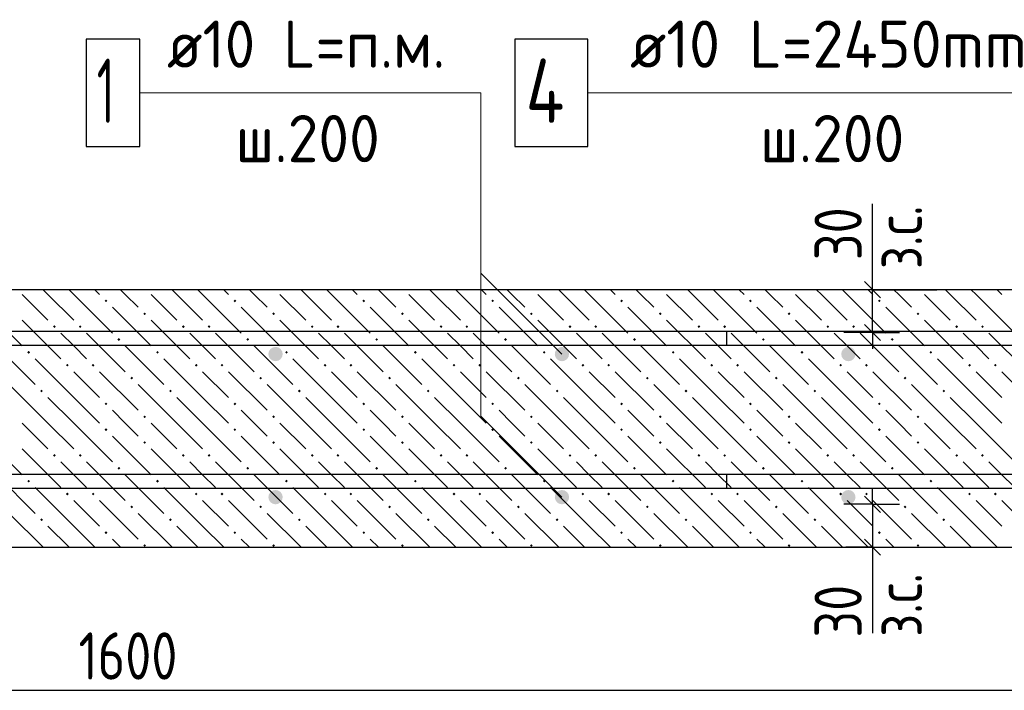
# Model space of a CAD drawing. Header units: millimetres. Extents: x 40580 to 1168286, y -220995 to 81020.
# Tile 257 of 419: x 729863 to 734446, y -112553 to -109428. Entities that reach past the tile are written whole.
import ezdxf

# ---------------------------------------------------------------- set-up
doc = ezdxf.new("R2010")
doc.units = ezdxf.units.MM
for name, color, linetype, lineweight in [('Standard', 7, 'Continuous', 25), ('ЖБ Перекрытие верхний уровень', 7, 'Continuous', 35), ('Позиционная метка номер позиции', 7, 'Continuous', 13), ('Фоновоя арматура Х1', 52, 'Continuous', 25)]:
    doc.layers.add(name, color=color, linetype=linetype, lineweight=lineweight)
doc.layers.add('Размерная выноска', color=7, linetype='Continuous')
doc.styles.add('GOST 2.304-81', font='txt')
doc.styles.add('ISOCPEUR', font='isocpeur.ttf')

msp = doc.modelspace()

# ---------------------------------------------------------------- hatches: boundary and pattern name
at = {"layer": 'ЖБ Перекрытие верхний уровень', "linetype": 'Continuous', "lineweight": -3, "transparency": 33554687}
for points in [[(730258.1, -110738.5), (730264.6, -110732), (730271.1, -110738.5), (730264.6, -110745)], [(730858.1, -110738.5), (730864.6, -110732), (730871.1, -110738.5), (730864.6, -110745)], [(731458.1, -110738.5), (731464.6, -110732), (731471.1, -110738.5), (731464.6, -110745)], [(732058.1, -110738.5), (732064.6, -110732), (732071.1, -110738.5), (732064.6, -110745)], [(732658.1, -110738.5), (732664.6, -110732), (732671.1, -110738.5), (732664.6, -110745)], [(733258.1, -110738.5), (733264.6, -110732), (733271.1, -110738.5), (733264.6, -110745)], [(733858.1, -110738.5), (733864.6, -110732), (733871.1, -110738.5), (733864.6, -110745)], [(730438.1, -110798.5), (730444.6, -110792), (730451.1, -110798.5), (730444.6, -110805)], [(731038.1, -110798.5), (731044.6, -110792), (731051.1, -110798.5), (731044.6, -110805)], [(731638.1, -110798.5), (731644.6, -110792), (731651.1, -110798.5), (731644.6, -110805)], [(732238.1, -110798.5), (732244.6, -110792), (732251.1, -110798.5), (732244.6, -110805)], [(732838.1, -110798.5), (732844.6, -110792), (732851.1, -110798.5), (732844.6, -110805)], [(733438.1, -110798.5), (733444.6, -110792), (733451.1, -110798.5), (733444.6, -110805)], [(734038.1, -110798.5), (734044.6, -110792), (734051.1, -110798.5), (734044.6, -110805)], [(730018.1, -110858.5), (730024.6, -110852), (730031.1, -110858.5), (730024.6, -110865)], [(730138.1, -110858.5), (730144.6, -110852), (730151.1, -110858.5), (730144.6, -110865)], [(730618.1, -110858.5), (730624.6, -110852), (730631.1, -110858.5), (730624.6, -110865)], [(730738.1, -110858.5), (730744.6, -110852), (730751.1, -110858.5), (730744.6, -110865)], [(731218.1, -110858.5), (731224.6, -110852), (731231.1, -110858.5), (731224.6, -110865)], [(731338.1, -110858.5), (731344.6, -110852), (731351.1, -110858.5), (731344.6, -110865)], [(731818.1, -110858.5), (731824.6, -110852), (731831.1, -110858.5), (731824.6, -110865)], [(731938.1, -110858.5), (731944.6, -110852), (731951.1, -110858.5), (731944.6, -110865)], [(732418.1, -110858.5), (732424.6, -110852), (732431.1, -110858.5), (732424.6, -110865)], [(732538.1, -110858.5), (732544.6, -110852), (732551.1, -110858.5), (732544.6, -110865)], [(733018.1, -110858.5), (733024.6, -110852), (733031.1, -110858.5), (733024.6, -110865)], [(733138.1, -110858.5), (733144.6, -110852), (733151.1, -110858.5), (733144.6, -110865)], [(733618.1, -110858.5), (733624.6, -110852), (733631.1, -110858.5), (733624.6, -110865)], [(733738.1, -110858.5), (733744.6, -110852), (733751.1, -110858.5), (733744.6, -110865)], [(734218.1, -110858.5), (734224.6, -110852), (734231.1, -110858.5), (734224.6, -110865)], [(734338.1, -110858.5), (734344.6, -110852), (734351.1, -110858.5), (734344.6, -110865)], [(730318.1, -110918.5), (730324.6, -110912), (730331.1, -110918.5), (730324.6, -110925)], [(730918.1, -110918.5), (730924.6, -110912), (730931.1, -110918.5), (730924.6, -110925)], [(731518.1, -110918.5), (731524.6, -110912), (731531.1, -110918.5), (731524.6, -110925)], [(732118.1, -110918.5), (732124.6, -110912), (732131.1, -110918.5), (732124.6, -110925)], [(732718.1, -110918.5), (732724.6, -110912), (732731.1, -110918.5), (732724.6, -110925)], [(733318.1, -110918.5), (733324.6, -110912), (733331.1, -110918.5), (733324.6, -110925)], [(733918.1, -110918.5), (733924.6, -110912), (733931.1, -110918.5), (733924.6, -110925)], [(729898.1, -110978.5), (729904.6, -110972), (729911.1, -110978.5), (729904.6, -110985)], [(730498.1, -110978.5), (730504.6, -110972), (730511.1, -110978.5), (730504.6, -110985)], [(731098.1, -110978.5), (731104.6, -110972), (731111.1, -110978.5), (731104.6, -110985)], [(731698.1, -110978.5), (731704.6, -110972), (731711.1, -110978.5), (731704.6, -110985)], [(732298.1, -110978.5), (732304.6, -110972), (732311.1, -110978.5), (732304.6, -110985)], [(732898.1, -110978.5), (732904.6, -110972), (732911.1, -110978.5), (732904.6, -110985)], [(733498.1, -110978.5), (733504.6, -110972), (733511.1, -110978.5), (733504.6, -110985)], [(734098.1, -110978.5), (734104.6, -110972), (734111.1, -110978.5), (734104.6, -110985)], [(730078.1, -111038.5), (730084.6, -111032), (730091.1, -111038.5), (730084.6, -111045)], [(730198.1, -111038.5), (730204.6, -111032), (730211.1, -111038.5), (730204.6, -111045)], [(730678.1, -111038.5), (730684.6, -111032), (730691.1, -111038.5), (730684.6, -111045)], [(730798.1, -111038.5), (730804.6, -111032), (730811.1, -111038.5), (730804.6, -111045)], [(731278.1, -111038.5), (731284.6, -111032), (731291.1, -111038.5), (731284.6, -111045)], [(731398.1, -111038.5), (731404.6, -111032), (731411.1, -111038.5), (731404.6, -111045)], [(731878.1, -111038.5), (731884.6, -111032), (731891.1, -111038.5), (731884.6, -111045)], [(731998.1, -111038.5), (732004.6, -111032), (732011.1, -111038.5), (732004.6, -111045)], [(732478.1, -111038.5), (732484.6, -111032), (732491.1, -111038.5), (732484.6, -111045)], [(732598.1, -111038.5), (732604.6, -111032), (732611.1, -111038.5), (732604.6, -111045)], [(733078.1, -111038.5), (733084.6, -111032), (733091.1, -111038.5), (733084.6, -111045)], [(733198.1, -111038.5), (733204.6, -111032), (733211.1, -111038.5), (733204.6, -111045)], [(733678.1, -111038.5), (733684.6, -111032), (733691.1, -111038.5), (733684.6, -111045)], [(733798.1, -111038.5), (733804.6, -111032), (733811.1, -111038.5), (733804.6, -111045)], [(734278.1, -111038.5), (734284.6, -111032), (734291.1, -111038.5), (734284.6, -111045)], [(734398.1, -111038.5), (734404.6, -111032), (734411.1, -111038.5), (734404.6, -111045)], [(730378.1, -111098.5), (730384.6, -111092), (730391.1, -111098.5), (730384.6, -111105)], [(730978.1, -111098.5), (730984.6, -111092), (730991.1, -111098.5), (730984.6, -111105)], [(731578.1, -111098.5), (731584.6, -111092), (731591.1, -111098.5), (731584.6, -111105)], [(732178.1, -111098.5), (732184.6, -111092), (732191.1, -111098.5), (732184.6, -111105)], [(732778.1, -111098.5), (732784.6, -111092), (732791.1, -111098.5), (732784.6, -111105)], [(733378.1, -111098.5), (733384.6, -111092), (733391.1, -111098.5), (733384.6, -111105)], [(733978.1, -111098.5), (733984.6, -111092), (733991.1, -111098.5), (733984.6, -111105)], [(729958.1, -111158.5), (729964.6, -111152), (729971.1, -111158.5), (729964.6, -111165)], [(730558.1, -111158.5), (730564.6, -111152), (730571.1, -111158.5), (730564.6, -111165)], [(731158.1, -111158.5), (731164.6, -111152), (731171.1, -111158.5), (731164.6, -111165)], [(731758.1, -111158.5), (731764.6, -111152), (731771.1, -111158.5), (731764.6, -111165)], [(732358.1, -111158.5), (732364.6, -111152), (732371.1, -111158.5), (732364.6, -111165)], [(732958.1, -111158.5), (732964.6, -111152), (732971.1, -111158.5), (732964.6, -111165)], [(733558.1, -111158.5), (733564.6, -111152), (733571.1, -111158.5), (733564.6, -111165)], [(734158.1, -111158.5), (734164.6, -111152), (734171.1, -111158.5), (734164.6, -111165)], [(730258.1, -111218.5), (730264.6, -111212), (730271.1, -111218.5), (730264.6, -111225)], [(730858.1, -111218.5), (730864.6, -111212), (730871.1, -111218.5), (730864.6, -111225)], [(731458.1, -111218.5), (731464.6, -111212), (731471.1, -111218.5), (731464.6, -111225)], [(732058.1, -111218.5), (732064.6, -111212), (732071.1, -111218.5), (732064.6, -111225)], [(732658.1, -111218.5), (732664.6, -111212), (732671.1, -111218.5), (732664.6, -111225)], [(733258.1, -111218.5), (733264.6, -111212), (733271.1, -111218.5), (733264.6, -111225)], [(733858.1, -111218.5), (733864.6, -111212), (733871.1, -111218.5), (733864.6, -111225)], [(730438.1, -111278.5), (730444.6, -111272), (730451.1, -111278.5), (730444.6, -111285)], [(731038.1, -111278.5), (731044.6, -111272), (731051.1, -111278.5), (731044.6, -111285)], [(731638.1, -111278.5), (731644.6, -111272), (731651.1, -111278.5), (731644.6, -111285)], [(732238.1, -111278.5), (732244.6, -111272), (732251.1, -111278.5), (732244.6, -111285)], [(732838.1, -111278.5), (732844.6, -111272), (732851.1, -111278.5), (732844.6, -111285)], [(733438.1, -111278.5), (733444.6, -111272), (733451.1, -111278.5), (733444.6, -111285)], [(734038.1, -111278.5), (734044.6, -111272), (734051.1, -111278.5), (734044.6, -111285)], [(730258.1, -111338.5), (730264.6, -111332), (730271.1, -111338.5), (730264.6, -111345)], [(730858.1, -111338.5), (730864.6, -111332), (730871.1, -111338.5), (730864.6, -111345)], [(731458.1, -111338.5), (731464.6, -111332), (731471.1, -111338.5), (731464.6, -111345)], [(732058.1, -111338.5), (732064.6, -111332), (732071.1, -111338.5), (732064.6, -111345)], [(732658.1, -111338.5), (732664.6, -111332), (732671.1, -111338.5), (732664.6, -111345)], [(733258.1, -111338.5), (733264.6, -111332), (733271.1, -111338.5), (733264.6, -111345)], [(733858.1, -111338.5), (733864.6, -111332), (733871.1, -111338.5), (733864.6, -111345)], [(730438.1, -111398.5), (730444.6, -111392), (730451.1, -111398.5), (730444.6, -111405)], [(731038.1, -111398.5), (731044.6, -111392), (731051.1, -111398.5), (731044.6, -111405)], [(731638.1, -111398.5), (731644.6, -111392), (731651.1, -111398.5), (731644.6, -111405)], [(732238.1, -111398.5), (732244.6, -111392), (732251.1, -111398.5), (732244.6, -111405)], [(732838.1, -111398.5), (732844.6, -111392), (732851.1, -111398.5), (732844.6, -111405)], [(733438.1, -111398.5), (733444.6, -111392), (733451.1, -111398.5), (733444.6, -111405)], [(734038.1, -111398.5), (734044.6, -111392), (734051.1, -111398.5), (734044.6, -111405)], [(730018.1, -111458.5), (730024.6, -111452), (730031.1, -111458.5), (730024.6, -111465)], [(730138.1, -111458.5), (730144.6, -111452), (730151.1, -111458.5), (730144.6, -111465)], [(730618.1, -111458.5), (730624.6, -111452), (730631.1, -111458.5), (730624.6, -111465)], [(730738.1, -111458.5), (730744.6, -111452), (730751.1, -111458.5), (730744.6, -111465)], [(731218.1, -111458.5), (731224.6, -111452), (731231.1, -111458.5), (731224.6, -111465)], [(731338.1, -111458.5), (731344.6, -111452), (731351.1, -111458.5), (731344.6, -111465)], [(731818.1, -111458.5), (731824.6, -111452), (731831.1, -111458.5), (731824.6, -111465)], [(731938.1, -111458.5), (731944.6, -111452), (731951.1, -111458.5), (731944.6, -111465)], [(732418.1, -111458.5), (732424.6, -111452), (732431.1, -111458.5), (732424.6, -111465)], [(732538.1, -111458.5), (732544.6, -111452), (732551.1, -111458.5), (732544.6, -111465)], [(733018.1, -111458.5), (733024.6, -111452), (733031.1, -111458.5), (733024.6, -111465)], [(733138.1, -111458.5), (733144.6, -111452), (733151.1, -111458.5), (733144.6, -111465)], [(733618.1, -111458.5), (733624.6, -111452), (733631.1, -111458.5), (733624.6, -111465)], [(733738.1, -111458.5), (733744.6, -111452), (733751.1, -111458.5), (733744.6, -111465)], [(734218.1, -111458.5), (734224.6, -111452), (734231.1, -111458.5), (734224.6, -111465)], [(734338.1, -111458.5), (734344.6, -111452), (734351.1, -111458.5), (734344.6, -111465)], [(730318.1, -111518.5), (730324.6, -111512), (730331.1, -111518.5), (730324.6, -111525)], [(730918.1, -111518.5), (730924.6, -111512), (730931.1, -111518.5), (730924.6, -111525)], [(731518.1, -111518.5), (731524.6, -111512), (731531.1, -111518.5), (731524.6, -111525)], [(732118.1, -111518.5), (732124.6, -111512), (732131.1, -111518.5), (732124.6, -111525)], [(732718.1, -111518.5), (732724.6, -111512), (732731.1, -111518.5), (732724.6, -111525)], [(733318.1, -111518.5), (733324.6, -111512), (733331.1, -111518.5), (733324.6, -111525)], [(733918.1, -111518.5), (733924.6, -111512), (733931.1, -111518.5), (733924.6, -111525)], [(729898.1, -111578.5), (729904.6, -111572), (729911.1, -111578.5), (729904.6, -111585)], [(730498.1, -111578.5), (730504.6, -111572), (730511.1, -111578.5), (730504.6, -111585)], [(731098.1, -111578.5), (731104.6, -111572), (731111.1, -111578.5), (731104.6, -111585)], [(731698.1, -111578.5), (731704.6, -111572), (731711.1, -111578.5), (731704.6, -111585)], [(732298.1, -111578.5), (732304.6, -111572), (732311.1, -111578.5), (732304.6, -111585)], [(732898.1, -111578.5), (732904.6, -111572), (732911.1, -111578.5), (732904.6, -111585)], [(733498.1, -111578.5), (733504.6, -111572), (733511.1, -111578.5), (733504.6, -111585)], [(734098.1, -111578.5), (734104.6, -111572), (734111.1, -111578.5), (734104.6, -111585)], [(730078.1, -111638.5), (730084.6, -111632), (730091.1, -111638.5), (730084.6, -111645)], [(730198.1, -111638.5), (730204.6, -111632), (730211.1, -111638.5), (730204.6, -111645)], [(730678.1, -111638.5), (730684.6, -111632), (730691.1, -111638.5), (730684.6, -111645)], [(730798.1, -111638.5), (730804.6, -111632), (730811.1, -111638.5), (730804.6, -111645)], [(731278.1, -111638.5), (731284.6, -111632), (731291.1, -111638.5), (731284.6, -111645)], [(731398.1, -111638.5), (731404.6, -111632), (731411.1, -111638.5), (731404.6, -111645)], [(731878.1, -111638.5), (731884.6, -111632), (731891.1, -111638.5), (731884.6, -111645)], [(731998.1, -111638.5), (732004.6, -111632), (732011.1, -111638.5), (732004.6, -111645)], [(732478.1, -111638.5), (732484.6, -111632), (732491.1, -111638.5), (732484.6, -111645)], [(732598.1, -111638.5), (732604.6, -111632), (732611.1, -111638.5), (732604.6, -111645)], [(733078.1, -111638.5), (733084.6, -111632), (733091.1, -111638.5), (733084.6, -111645)], [(733198.1, -111638.5), (733204.6, -111632), (733211.1, -111638.5), (733204.6, -111645)], [(733678.1, -111638.5), (733684.6, -111632), (733691.1, -111638.5), (733684.6, -111645)], [(733798.1, -111638.5), (733804.6, -111632), (733811.1, -111638.5), (733804.6, -111645)], [(734278.1, -111638.5), (734284.6, -111632), (734291.1, -111638.5), (734284.6, -111645)], [(734398.1, -111638.5), (734404.6, -111632), (734411.1, -111638.5), (734404.6, -111645)], [(730378.1, -111698.5), (730384.6, -111692), (730391.1, -111698.5), (730384.6, -111705)], [(730978.1, -111698.5), (730984.6, -111692), (730991.1, -111698.5), (730984.6, -111705)], [(731578.1, -111698.5), (731584.6, -111692), (731591.1, -111698.5), (731584.6, -111705)], [(732178.1, -111698.5), (732184.6, -111692), (732191.1, -111698.5), (732184.6, -111705)], [(732778.1, -111698.5), (732784.6, -111692), (732791.1, -111698.5), (732784.6, -111705)], [(733378.1, -111698.5), (733384.6, -111692), (733391.1, -111698.5), (733384.6, -111705)], [(733978.1, -111698.5), (733984.6, -111692), (733991.1, -111698.5), (733984.6, -111705)], [(729958.1, -111758.5), (729964.6, -111752), (729971.1, -111758.5), (729964.6, -111765)], [(730558.1, -111758.5), (730564.6, -111752), (730571.1, -111758.5), (730564.6, -111765)], [(731158.1, -111758.5), (731164.6, -111752), (731171.1, -111758.5), (731164.6, -111765)], [(731758.1, -111758.5), (731764.6, -111752), (731771.1, -111758.5), (731764.6, -111765)], [(732358.1, -111758.5), (732364.6, -111752), (732371.1, -111758.5), (732364.6, -111765)], [(732958.1, -111758.5), (732964.6, -111752), (732971.1, -111758.5), (732964.6, -111765)], [(733558.1, -111758.5), (733564.6, -111752), (733571.1, -111758.5), (733564.6, -111765)], [(734158.1, -111758.5), (734164.6, -111752), (734171.1, -111758.5), (734164.6, -111765)], [(730258.1, -111818.5), (730264.6, -111812), (730271.1, -111818.5), (730264.6, -111825)], [(730858.1, -111818.5), (730864.6, -111812), (730871.1, -111818.5), (730864.6, -111825)], [(731458.1, -111818.5), (731464.6, -111812), (731471.1, -111818.5), (731464.6, -111825)], [(732058.1, -111818.5), (732064.6, -111812), (732071.1, -111818.5), (732064.6, -111825)], [(732658.1, -111818.5), (732664.6, -111812), (732671.1, -111818.5), (732664.6, -111825)], [(733258.1, -111818.5), (733264.6, -111812), (733271.1, -111818.5), (733264.6, -111825)], [(733858.1, -111818.5), (733864.6, -111812), (733871.1, -111818.5), (733864.6, -111825)], [(730438.1, -111878.5), (730444.6, -111872), (730451.1, -111878.5), (730444.6, -111885)], [(731038.1, -111878.5), (731044.6, -111872), (731051.1, -111878.5), (731044.6, -111885)], [(731638.1, -111878.5), (731644.6, -111872), (731651.1, -111878.5), (731644.6, -111885)], [(732238.1, -111878.5), (732244.6, -111872), (732251.1, -111878.5), (732244.6, -111885)], [(732838.1, -111878.5), (732844.6, -111872), (732851.1, -111878.5), (732844.6, -111885)], [(733438.1, -111878.5), (733444.6, -111872), (733451.1, -111878.5), (733444.6, -111885)], [(734038.1, -111878.5), (734044.6, -111872), (734051.1, -111878.5), (734044.6, -111885)]]:
    msp.add_hatch(color=7, dxfattribs=at).paths.add_polyline_path(points, flags=16)
at = {"layer": 'Фоновоя арматура Х1', "linetype": 'Continuous', "lineweight": -3, "transparency": 33554687}
for points in [[(731087.2, -110986.4), (731084.6, -110973.6), (731077.4, -110962.8), (731066.6, -110955.6), (731053.8, -110953), (731041.1, -110955.6), (731030.2, -110962.8), (731023, -110973.6), (731020.5, -110986.4), (731023, -110999.1), (731030.2, -111009.9), (731041.1, -111017.2), (731053.8, -111019.7), (731066.6, -111017.2), (731077.4, -111009.9), (731084.6, -110999.1)], [(732420.5, -110986.4), (732417.9, -110973.6), (732410.7, -110962.8), (732399.9, -110955.6), (732387.2, -110953), (732374.4, -110955.6), (732363.6, -110962.8), (732356.3, -110973.6), (732353.8, -110986.4), (732356.3, -110999.1), (732363.6, -111009.9), (732374.4, -111017.2), (732387.2, -111019.7), (732399.9, -111017.2), (732410.7, -111009.9), (732417.9, -110999.1)], [(733753.8, -110986.4), (733751.3, -110973.6), (733744, -110962.8), (733733.2, -110955.6), (733720.5, -110953), (733707.7, -110955.6), (733696.9, -110962.8), (733689.7, -110973.6), (733687.2, -110986.4), (733689.7, -110999.1), (733696.9, -111009.9), (733707.7, -111017.2), (733720.5, -111019.7), (733733.2, -111017.2), (733744, -111009.9), (733751.3, -110999.1)], [(731087.2, -111653), (731084.6, -111640.3), (731077.4, -111629.5), (731066.6, -111622.2), (731053.8, -111619.7), (731041.1, -111622.2), (731030.2, -111629.5), (731023, -111640.3), (731020.5, -111653), (731023, -111665.8), (731030.2, -111676.6), (731041.1, -111683.8), (731053.8, -111686.4), (731066.6, -111683.8), (731077.4, -111676.6), (731084.6, -111665.8)], [(732420.5, -111653), (732417.9, -111640.3), (732410.7, -111629.5), (732399.9, -111622.2), (732387.2, -111619.7), (732374.4, -111622.2), (732363.6, -111629.5), (732356.3, -111640.3), (732353.8, -111653), (732356.3, -111665.8), (732363.6, -111676.6), (732374.4, -111683.8), (732387.2, -111686.4), (732399.9, -111683.8), (732410.7, -111676.6), (732417.9, -111665.8)], [(733753.8, -111653), (733751.3, -111640.3), (733744, -111629.5), (733733.2, -111622.2), (733720.5, -111619.7), (733707.7, -111622.2), (733696.9, -111629.5), (733689.7, -111640.3), (733687.2, -111653), (733689.7, -111665.8), (733696.9, -111676.6), (733707.7, -111683.8), (733720.5, -111686.4), (733733.2, -111683.8), (733744, -111676.6), (733751.3, -111665.8)]]:
    msp.add_hatch(color=7, dxfattribs=at).paths.add_polyline_path(points)

# ---------------------------------------------------------------- linework, layer by layer
at = {"color": 7, "linetype": 'Continuous', "lineweight": 25, "transparency": 33554687}
msp.add_lwpolyline([(732168.1, -110019.7), (732508.1, -110019.7), (732508.1, -109519.7), (732168.1, -109519.7), (732168.1, -110019.7)], dxfattribs=at)
msp.add_lwpolyline([(732168.1, -110019.7), (732508.1, -110019.7), (732508.1, -109519.7), (732168.1, -109519.7), (732168.1, -110019.7)], dxfattribs=at)
at = {"color": 38, "linetype": 'Continuous', "lineweight": 25, "true_color": 0x5f1e0f, "transparency": 33554687}
for points in [[(725449.2, -110879.7), (733153.8, -110879.7), (733153.8, -110946.4)], [(725449.2, -110879.7), (733153.8, -110879.7), (733153.8, -110946.4)], [(727620.5, -110879.7), (735325.1, -110879.7)], [(735320.5, -110946.4), (727620.5, -110946.4), (727620.5, -110879.7)], [(727620.5, -110879.7), (735325.1, -110879.7)], [(735320.5, -110946.4), (727620.5, -110946.4), (727620.5, -110879.7)], [(733153.8, -110946.4), (725453.8, -110946.4)], [(733153.8, -110946.4), (725453.8, -110946.4)], [(725453.8, -111546.4), (733153.8, -111546.4), (733153.8, -111613), (725449.2, -111613)], [(725453.8, -111546.4), (733153.8, -111546.4), (733153.8, -111613), (725449.2, -111613)], [(735325.1, -111613), (727620.5, -111613), (727620.5, -111546.4), (735320.5, -111546.4)], [(735325.1, -111613), (727620.5, -111613), (727620.5, -111546.4), (735320.5, -111546.4)]]:
    msp.add_lwpolyline(points, dxfattribs=at)
at = {"layer": 'Standard', "color": 7, "linetype": 'Continuous', "lineweight": -3, "transparency": 33554687}
for p, q in [((733832.9, -110686.4), (733832.9, -110611.4)), ((733832.9, -110886.4), (733832.9, -110686.4)), ((733832.9, -110886.4), (733832.9, -110961.4)), ((733832.9, -111686.4), (733832.9, -111611.4)), ((733832.9, -111686.4), (733832.9, -111886.4)), ((733832.9, -111886.4), (733832.9, -111961.4)), ((725053.8, -112553), (735720.5, -112553))]:
    msp.add_line(p, q, dxfattribs=at)
at = {"layer": 'Standard', "color": 251, "linetype": 'Continuous', "lineweight": -3, "true_color": 0x656565, "transparency": 33554687}
for p, q in [((733832.9, -110686.4), (733707.9, -110686.4)), ((733832.9, -110686.4), (733957.9, -110686.4)), ((733832.9, -110686.4), (734132.9, -110686.4)), ((733832.9, -110886.4), (733699.6, -110886.4)), ((733832.9, -110886.4), (733707.9, -110886.4)), ((733832.9, -110886.4), (733957.9, -110886.4)), ((733832.9, -111686.4), (733699.6, -111686.4)), ((733832.9, -111686.4), (733707.9, -111686.4)), ((733832.9, -111686.4), (733957.9, -111686.4)), ((733832.9, -111886.4), (733707.9, -111886.4)), ((733832.9, -111886.4), (733957.9, -111886.4))]:
    msp.add_line(p, q, dxfattribs=at)
at = {"layer": 'Standard', "color": 7, "linetype": 'Continuous', "lineweight": 25, "transparency": 33554687}
for p, q in [((733870.4, -110723.9), (733795.4, -110648.9)), ((733870.4, -110923.9), (733795.4, -110848.9)), ((733795.4, -111648.9), (733870.4, -111723.9)), ((733795.4, -111848.9), (733870.4, -111923.9))]:
    msp.add_line(p, q, dxfattribs=at)
at = {"layer": 'Standard', "color": 251, "linetype": 'Continuous', "lineweight": -3, "true_color": 0x656565, "transparency": 33554687}
msp.add_lwpolyline([(733832.9, -111886.4), (733951.5, -111886.4), (733951.5, -111886.4), (734132.9, -111886.4)], dxfattribs=at)
at = {"layer": 'ЖБ Перекрытие верхний уровень', "color": 7, "linetype": 'Continuous', "lineweight": -3, "transparency": 33554687}
for p, q in [((735720.5, -110686.4), (725053.8, -110686.4)), ((725053.8, -111886.4), (735720.5, -111886.4))]:
    msp.add_line(p, q, dxfattribs=at)
at = {"layer": 'ЖБ Перекрытие верхний уровень', "color": 9, "linetype": 'Continuous', "lineweight": -3, "true_color": 0xc7c7c7, "transparency": 33554687}
for p, q in [((729994.6, -110708.5), (729972.4, -110686.4)), ((730092.4, -110686.4), (730114.6, -110708.5)), ((730212.4, -110686.4), (730234.6, -110708.5)), ((730354.6, -110708.5), (730332.4, -110686.4)), ((730594.6, -110708.5), (730572.4, -110686.4)), ((730692.4, -110686.4), (730714.6, -110708.5)), ((730812.4, -110686.4), (730834.6, -110708.5)), ((730954.6, -110708.5), (730932.4, -110686.4)), ((731194.6, -110708.5), (731172.4, -110686.4)), ((731292.4, -110686.4), (731314.6, -110708.5)), ((731412.4, -110686.4), (731434.6, -110708.5)), ((731554.6, -110708.5), (731532.4, -110686.4)), ((731794.6, -110708.5), (731772.4, -110686.4)), ((731892.4, -110686.4), (731914.6, -110708.5)), ((732012.4, -110686.4), (732034.6, -110708.5)), ((732154.6, -110708.5), (732132.4, -110686.4)), ((732394.6, -110708.5), (732372.4, -110686.4)), ((732492.4, -110686.4), (732514.6, -110708.5)), ((732612.4, -110686.4), (732634.6, -110708.5)), ((732754.6, -110708.5), (732732.4, -110686.4)), ((732994.6, -110708.5), (732972.4, -110686.4)), ((733092.4, -110686.4), (733114.6, -110708.5)), ((733212.4, -110686.4), (733234.6, -110708.5)), ((733354.6, -110708.5), (733332.4, -110686.4)), ((733594.6, -110708.5), (733572.4, -110686.4)), ((733692.4, -110686.4), (733714.6, -110708.5)), ((733812.4, -110686.4), (733834.6, -110708.5)), ((733954.6, -110708.5), (733932.4, -110686.4)), ((734194.6, -110708.5), (734172.4, -110686.4)), ((734292.4, -110686.4), (734314.6, -110708.5)), ((734412.4, -110686.4), (734434.6, -110708.5)), ((729874.6, -110708.5), (729994.6, -110828.5)), ((729994.6, -110708.5), (730114.6, -110828.5)), ((730114.6, -110708.5), (730294.6, -110888.5)), ((730414.6, -110768.5), (730354.6, -110708.5)), ((730474.6, -110708.5), (730594.6, -110828.5)), ((730594.6, -110708.5), (730714.6, -110828.5)), ((730714.6, -110708.5), (730894.6, -110888.5)), ((731014.6, -110768.5), (730954.6, -110708.5)), ((731074.6, -110708.5), (731194.6, -110828.5)), ((731194.6, -110708.5), (731314.6, -110828.5)), ((731314.6, -110708.5), (731494.6, -110888.5)), ((731614.6, -110768.5), (731554.6, -110708.5)), ((731674.6, -110708.5), (731794.6, -110828.5)), ((731794.6, -110708.5), (731914.6, -110828.5)), ((731914.6, -110708.5), (732094.6, -110888.5)), ((732214.6, -110768.5), (732154.6, -110708.5)), ((732274.6, -110708.5), (732394.6, -110828.5)), ((732394.6, -110708.5), (732514.6, -110828.5)), ((732514.6, -110708.5), (732694.6, -110888.5)), ((732814.6, -110768.5), (732754.6, -110708.5)), ((732874.6, -110708.5), (732994.6, -110828.5)), ((732994.6, -110708.5), (733114.6, -110828.5)), ((733114.6, -110708.5), (733294.6, -110888.5)), ((733414.6, -110768.5), (733354.6, -110708.5)), ((733474.6, -110708.5), (733594.6, -110828.5)), ((733594.6, -110708.5), (733714.6, -110828.5)), ((733714.6, -110708.5), (733894.6, -110888.5)), ((734014.6, -110768.5), (733954.6, -110708.5)), ((734074.6, -110708.5), (734194.6, -110828.5)), ((734194.6, -110708.5), (734314.6, -110828.5)), ((734314.6, -110708.5), (734494.6, -110888.5)), ((729694.6, -110768.5), (729874.6, -110948.5)), ((730294.6, -110768.5), (730474.6, -110948.5)), ((730894.6, -110768.5), (731074.6, -110948.5)), ((731494.6, -110768.5), (731674.6, -110948.5)), ((732094.6, -110768.5), (732274.6, -110948.5)), ((732694.6, -110768.5), (732874.6, -110948.5)), ((733294.6, -110768.5), (733474.6, -110948.5)), ((733894.6, -110768.5), (734074.6, -110948.5)), ((729874.6, -110828.5), (730054.6, -111008.5)), ((730474.6, -110828.5), (730654.6, -111008.5)), ((731074.6, -110828.5), (731254.6, -111008.5)), ((731674.6, -110828.5), (731854.6, -111008.5)), ((732274.6, -110828.5), (732454.6, -111008.5)), ((732874.6, -110828.5), (733054.6, -111008.5)), ((733474.6, -110828.5), (733654.6, -111008.5)), ((734074.6, -110828.5), (734254.6, -111008.5)), ((730114.6, -110948.5), (730054.6, -110888.5)), ((730174.6, -110888.5), (730354.6, -111068.5)), ((730714.6, -110948.5), (730654.6, -110888.5)), ((730774.6, -110888.5), (730954.6, -111068.5)), ((731314.6, -110948.5), (731254.6, -110888.5)), ((731374.6, -110888.5), (731554.6, -111068.5)), ((731914.6, -110948.5), (731854.6, -110888.5)), ((731974.6, -110888.5), (732154.6, -111068.5)), ((732514.6, -110948.5), (732454.6, -110888.5)), ((732574.6, -110888.5), (732754.6, -111068.5)), ((733114.6, -110948.5), (733054.6, -110888.5)), ((733174.6, -110888.5), (733354.6, -111068.5)), ((733714.6, -110948.5), (733654.6, -110888.5)), ((733774.6, -110888.5), (733954.6, -111068.5)), ((734314.6, -110948.5), (734254.6, -110888.5)), ((734374.6, -110888.5), (734554.6, -111068.5)), ((729754.6, -110948.5), (729934.6, -111128.5)), ((730174.6, -111008.5), (730114.6, -110948.5)), ((730354.6, -110948.5), (730534.6, -111128.5)), ((730774.6, -111008.5), (730714.6, -110948.5)), ((730954.6, -110948.5), (731134.6, -111128.5)), ((731374.6, -111008.5), (731314.6, -110948.5)), ((731554.6, -110948.5), (731734.6, -111128.5)), ((731974.6, -111008.5), (731914.6, -110948.5)), ((732154.6, -110948.5), (732334.6, -111128.5)), ((732574.6, -111008.5), (732514.6, -110948.5)), ((732754.6, -110948.5), (732934.6, -111128.5)), ((733174.6, -111008.5), (733114.6, -110948.5)), ((733354.6, -110948.5), (733534.6, -111128.5)), ((733774.6, -111008.5), (733714.6, -110948.5)), ((733954.6, -110948.5), (734134.6, -111128.5)), ((734374.6, -111008.5), (734314.6, -110948.5)), ((730114.6, -111188.5), (729934.6, -111008.5)), ((730714.6, -111188.5), (730534.6, -111008.5)), ((731314.6, -111188.5), (731134.6, -111008.5)), ((731914.6, -111188.5), (731734.6, -111008.5)), ((732514.6, -111188.5), (732334.6, -111008.5)), ((733114.6, -111188.5), (732934.6, -111008.5)), ((733714.6, -111188.5), (733534.6, -111008.5)), ((734314.6, -111188.5), (734134.6, -111008.5)), ((730114.6, -111068.5), (730234.6, -111188.5)), ((730234.6, -111068.5), (730414.6, -111248.5)), ((730714.6, -111068.5), (730834.6, -111188.5)), ((730834.6, -111068.5), (731014.6, -111248.5)), ((731314.6, -111068.5), (731434.6, -111188.5)), ((731434.6, -111068.5), (731614.6, -111248.5)), ((731914.6, -111068.5), (732034.6, -111188.5)), ((732034.6, -111068.5), (732214.6, -111248.5)), ((732514.6, -111068.5), (732634.6, -111188.5)), ((732634.6, -111068.5), (732814.6, -111248.5)), ((733114.6, -111068.5), (733234.6, -111188.5)), ((733234.6, -111068.5), (733414.6, -111248.5)), ((733714.6, -111068.5), (733834.6, -111188.5)), ((733834.6, -111068.5), (734014.6, -111248.5)), ((734314.6, -111068.5), (734434.6, -111188.5)), ((734434.6, -111068.5), (734614.6, -111248.5)), ((729994.6, -111308.5), (729814.6, -111128.5)), ((730594.6, -111308.5), (730414.6, -111128.5)), ((731194.6, -111308.5), (731014.6, -111128.5)), ((731794.6, -111308.5), (731614.6, -111128.5)), ((732394.6, -111308.5), (732214.6, -111128.5)), ((732994.6, -111308.5), (732814.6, -111128.5)), ((733594.6, -111308.5), (733414.6, -111128.5)), ((734194.6, -111308.5), (734014.6, -111128.5)), ((729994.6, -111188.5), (730114.6, -111308.5)), ((730114.6, -111188.5), (730234.6, -111308.5)), ((730594.6, -111188.5), (730714.6, -111308.5)), ((730714.6, -111188.5), (730834.6, -111308.5)), ((731194.6, -111188.5), (731314.6, -111308.5)), ((731314.6, -111188.5), (731434.6, -111308.5)), ((731794.6, -111188.5), (731914.6, -111308.5)), ((731914.6, -111188.5), (732034.6, -111308.5)), ((732394.6, -111188.5), (732514.6, -111308.5)), ((732514.6, -111188.5), (732634.6, -111308.5)), ((732994.6, -111188.5), (733114.6, -111308.5)), ((733114.6, -111188.5), (733234.6, -111308.5)), ((733594.6, -111188.5), (733714.6, -111308.5)), ((733714.6, -111188.5), (733834.6, -111308.5)), ((734194.6, -111188.5), (734314.6, -111308.5)), ((734314.6, -111188.5), (734434.6, -111308.5)), ((730354.6, -111308.5), (730294.6, -111248.5)), ((730954.6, -111308.5), (730894.6, -111248.5)), ((731554.6, -111308.5), (731494.6, -111248.5)), ((732154.6, -111308.5), (732094.6, -111248.5)), ((732754.6, -111308.5), (732694.6, -111248.5)), ((733354.6, -111308.5), (733294.6, -111248.5)), ((733954.6, -111308.5), (733894.6, -111248.5)), ((729874.6, -111308.5), (729994.6, -111428.5)), ((729994.6, -111308.5), (730114.6, -111428.5)), ((730114.6, -111308.5), (730294.6, -111488.5)), ((730414.6, -111368.5), (730354.6, -111308.5)), ((730474.6, -111308.5), (730594.6, -111428.5)), ((730594.6, -111308.5), (730714.6, -111428.5)), ((730714.6, -111308.5), (730894.6, -111488.5)), ((731014.6, -111368.5), (730954.6, -111308.5)), ((731074.6, -111308.5), (731194.6, -111428.5)), ((731194.6, -111308.5), (731314.6, -111428.5)), ((731314.6, -111308.5), (731494.6, -111488.5)), ((731614.6, -111368.5), (731554.6, -111308.5)), ((731674.6, -111308.5), (731794.6, -111428.5)), ((731794.6, -111308.5), (731914.6, -111428.5)), ((731914.6, -111308.5), (732094.6, -111488.5)), ((732214.6, -111368.5), (732154.6, -111308.5)), ((732274.6, -111308.5), (732394.6, -111428.5)), ((732394.6, -111308.5), (732514.6, -111428.5)), ((732514.6, -111308.5), (732694.6, -111488.5)), ((732814.6, -111368.5), (732754.6, -111308.5)), ((732874.6, -111308.5), (732994.6, -111428.5)), ((732994.6, -111308.5), (733114.6, -111428.5)), ((733114.6, -111308.5), (733294.6, -111488.5)), ((733414.6, -111368.5), (733354.6, -111308.5)), ((733474.6, -111308.5), (733594.6, -111428.5)), ((733594.6, -111308.5), (733714.6, -111428.5)), ((733714.6, -111308.5), (733894.6, -111488.5)), ((734014.6, -111368.5), (733954.6, -111308.5)), ((734074.6, -111308.5), (734194.6, -111428.5)), ((734194.6, -111308.5), (734314.6, -111428.5)), ((734314.6, -111308.5), (734494.6, -111488.5)), ((729694.6, -111368.5), (729874.6, -111548.5)), ((730294.6, -111368.5), (730474.6, -111548.5)), ((730894.6, -111368.5), (731074.6, -111548.5)), ((731494.6, -111368.5), (731674.6, -111548.5)), ((732094.6, -111368.5), (732274.6, -111548.5)), ((732694.6, -111368.5), (732874.6, -111548.5)), ((733294.6, -111368.5), (733474.6, -111548.5)), ((733894.6, -111368.5), (734074.6, -111548.5)), ((729874.6, -111428.5), (730054.6, -111608.5)), ((730474.6, -111428.5), (730654.6, -111608.5)), ((731074.6, -111428.5), (731254.6, -111608.5)), ((731674.6, -111428.5), (731854.6, -111608.5)), ((732274.6, -111428.5), (732454.6, -111608.5)), ((732874.6, -111428.5), (733054.6, -111608.5)), ((733474.6, -111428.5), (733654.6, -111608.5)), ((734074.6, -111428.5), (734254.6, -111608.5)), ((730114.6, -111548.5), (730054.6, -111488.5)), ((730174.6, -111488.5), (730354.6, -111668.5)), ((730714.6, -111548.5), (730654.6, -111488.5)), ((730774.6, -111488.5), (730954.6, -111668.5)), ((731314.6, -111548.5), (731254.6, -111488.5)), ((731374.6, -111488.5), (731554.6, -111668.5)), ((731914.6, -111548.5), (731854.6, -111488.5)), ((731974.6, -111488.5), (732154.6, -111668.5)), ((732514.6, -111548.5), (732454.6, -111488.5)), ((732574.6, -111488.5), (732754.6, -111668.5)), ((733114.6, -111548.5), (733054.6, -111488.5)), ((733174.6, -111488.5), (733354.6, -111668.5)), ((733714.6, -111548.5), (733654.6, -111488.5)), ((733774.6, -111488.5), (733954.6, -111668.5)), ((734314.6, -111548.5), (734254.6, -111488.5)), ((734374.6, -111488.5), (734554.6, -111668.5)), ((729754.6, -111548.5), (729934.6, -111728.5)), ((730174.6, -111608.5), (730114.6, -111548.5)), ((730354.6, -111548.5), (730534.6, -111728.5)), ((730774.6, -111608.5), (730714.6, -111548.5)), ((730954.6, -111548.5), (731134.6, -111728.5)), ((731374.6, -111608.5), (731314.6, -111548.5)), ((731554.6, -111548.5), (731734.6, -111728.5)), ((731974.6, -111608.5), (731914.6, -111548.5)), ((732154.6, -111548.5), (732334.6, -111728.5)), ((732574.6, -111608.5), (732514.6, -111548.5)), ((732754.6, -111548.5), (732934.6, -111728.5)), ((733174.6, -111608.5), (733114.6, -111548.5)), ((733354.6, -111548.5), (733534.6, -111728.5)), ((733774.6, -111608.5), (733714.6, -111548.5)), ((733954.6, -111548.5), (734134.6, -111728.5)), ((734374.6, -111608.5), (734314.6, -111548.5)), ((730114.6, -111788.5), (729934.6, -111608.5)), ((730714.6, -111788.5), (730534.6, -111608.5)), ((731314.6, -111788.5), (731134.6, -111608.5)), ((731914.6, -111788.5), (731734.6, -111608.5)), ((732514.6, -111788.5), (732334.6, -111608.5)), ((733114.6, -111788.5), (732934.6, -111608.5)), ((733714.6, -111788.5), (733534.6, -111608.5)), ((734314.6, -111788.5), (734134.6, -111608.5)), ((730114.6, -111668.5), (730234.6, -111788.5)), ((730234.6, -111668.5), (730414.6, -111848.5)), ((730714.6, -111668.5), (730834.6, -111788.5)), ((730834.6, -111668.5), (731014.6, -111848.5)), ((731314.6, -111668.5), (731434.6, -111788.5)), ((731434.6, -111668.5), (731614.6, -111848.5)), ((731914.6, -111668.5), (732034.6, -111788.5)), ((732034.6, -111668.5), (732214.6, -111848.5)), ((732514.6, -111668.5), (732634.6, -111788.5)), ((732634.6, -111668.5), (732814.6, -111848.5)), ((733114.6, -111668.5), (733234.6, -111788.5)), ((733234.6, -111668.5), (733414.6, -111848.5)), ((733714.6, -111668.5), (733834.6, -111788.5)), ((733834.6, -111668.5), (734014.6, -111848.5)), ((734314.6, -111668.5), (734434.6, -111788.5)), ((734434.6, -111668.5), (734614.6, -111848.5)), ((729972.4, -111886.4), (729814.6, -111728.5)), ((730572.4, -111886.4), (730414.6, -111728.5)), ((731172.4, -111886.4), (731014.6, -111728.5)), ((731772.4, -111886.4), (731614.6, -111728.5)), ((732372.4, -111886.4), (732214.6, -111728.5)), ((732972.4, -111886.4), (732814.6, -111728.5)), ((733572.4, -111886.4), (733414.6, -111728.5)), ((734172.4, -111886.4), (734014.6, -111728.5)), ((729994.6, -111788.5), (730092.4, -111886.4)), ((730114.6, -111788.5), (730212.4, -111886.4)), ((730594.6, -111788.5), (730692.4, -111886.4)), ((730714.6, -111788.5), (730812.4, -111886.4)), ((731194.6, -111788.5), (731292.4, -111886.4)), ((731314.6, -111788.5), (731412.4, -111886.4)), ((731794.6, -111788.5), (731892.4, -111886.4)), ((731914.6, -111788.5), (732012.4, -111886.4)), ((732394.6, -111788.5), (732492.4, -111886.4)), ((732514.6, -111788.5), (732612.4, -111886.4)), ((732994.6, -111788.5), (733092.4, -111886.4)), ((733114.6, -111788.5), (733212.4, -111886.4)), ((733594.6, -111788.5), (733692.4, -111886.4)), ((733714.6, -111788.5), (733812.4, -111886.4)), ((734194.6, -111788.5), (734292.4, -111886.4)), ((734314.6, -111788.5), (734412.4, -111886.4)), ((730332.4, -111886.4), (730294.6, -111848.5)), ((730932.4, -111886.4), (730894.6, -111848.5)), ((731532.4, -111886.4), (731494.6, -111848.5)), ((732132.4, -111886.4), (732094.6, -111848.5)), ((732732.4, -111886.4), (732694.6, -111848.5)), ((733332.4, -111886.4), (733294.6, -111848.5)), ((733932.4, -111886.4), (733894.6, -111848.5))]:
    msp.add_line(p, q, dxfattribs=at)
at = {"layer": 'Позиционная метка номер позиции', "color": 7, "linetype": 'Continuous', "lineweight": 13, "transparency": 33554687}
for points in [[(732387.2, -110986.4), (732010, -110609.2), (732010, -109769.7), (730421.6, -109769.7)], [(732387.2, -111653), (732010, -111275.9), (732010, -109769.7), (730421.6, -109769.7)], [(735487.2, -111113), (735020.5, -111113), (735020.5, -109769.7), (732508.1, -109769.7)]]:
    msp.add_lwpolyline(points, dxfattribs=at)
at = {"layer": 'Размерная выноска', "color": 7, "linetype": 'Continuous', "lineweight": -3, "transparency": 33554687}
for p, q in [((733832.9, -110686.4), (733832.9, -110286.4)), ((733832.9, -111886.4), (733832.9, -112286.4))]:
    msp.add_line(p, q, dxfattribs=at)
at = {"layer": 'Фоновоя арматура Х1', "color": 7, "linetype": 'Continuous', "lineweight": 25, "transparency": 33554687}
msp.add_lwpolyline([(730171.6, -110019.7), (730421.6, -110019.7), (730421.6, -109519.7), (730171.6, -109519.7), (730171.6, -110019.7)], dxfattribs=at)

# ---------------------------------------------------------------- texts
at = {"color": 7, "linetype": 'Continuous', "lineweight": 13, "transparency": 33554687, "attachment_point": 7, "style": 'ISOCPEUR'}
for s, insert, char_height, width in [('\\W0.96;ø10 L=2450mm ', (732704.1, -109652.4), 220, 2173.907), ('\\W0.80;4', (732218.1, -109909.7), 300, 359.83), ('\\W0.80;4', (732218.1, -109909.7), 300, 359.83), ('\\W0.95;ш.200 ', (733309.1, -110092.4), 220, 962.821)]:
    msp.add_mtext(s, dxfattribs=dict(at, insert=insert, char_height=char_height, width=width))
at = {"layer": 'Standard', "color": 7, "linetype": 'Continuous', "lineweight": 25, "transparency": 33554687, "char_height": 220, "attachment_point": 7, "rotation": 90, "style": 'GOST 2.304-81'}
for s, insert, width in [('з.с.', (734063.1, -110590), 446.066), ('30', (733782.9, -110548.9), 375.735), ('з.с.', (734063.1, -112303.2), 446.072), ('30', (733782.9, -112307.5), 375.747)]:
    msp.add_mtext(s, dxfattribs=dict(at, insert=insert, width=width))
at = {"layer": 'Standard', "color": 7, "linetype": 'Continuous', "lineweight": 25, "transparency": 33554687, "insert": (730136.9, -112503), "char_height": 220, "width": 625.741, "attachment_point": 7, "style": 'GOST 2.304-81'}
msp.add_mtext('1600', dxfattribs=at)
at = {"layer": 'Фоновоя арматура Х1', "color": 7, "linetype": 'Continuous', "lineweight": 13, "transparency": 33554687, "attachment_point": 7, "style": 'ISOCPEUR'}
for s, insert, char_height, width in [('\\W0.94;ø10 L=п.м. ', (730548.6, -109652.4), 220, 1600.015), ('\\W0.56;1', (730221.6, -109909.7), 300, 233.324), ('\\W0.95;ш.200 ', (730867.6, -110092.4), 220, 962.814)]:
    msp.add_mtext(s, dxfattribs=dict(at, insert=insert, char_height=char_height, width=width))

doc.saveas('drawing.dxf')
